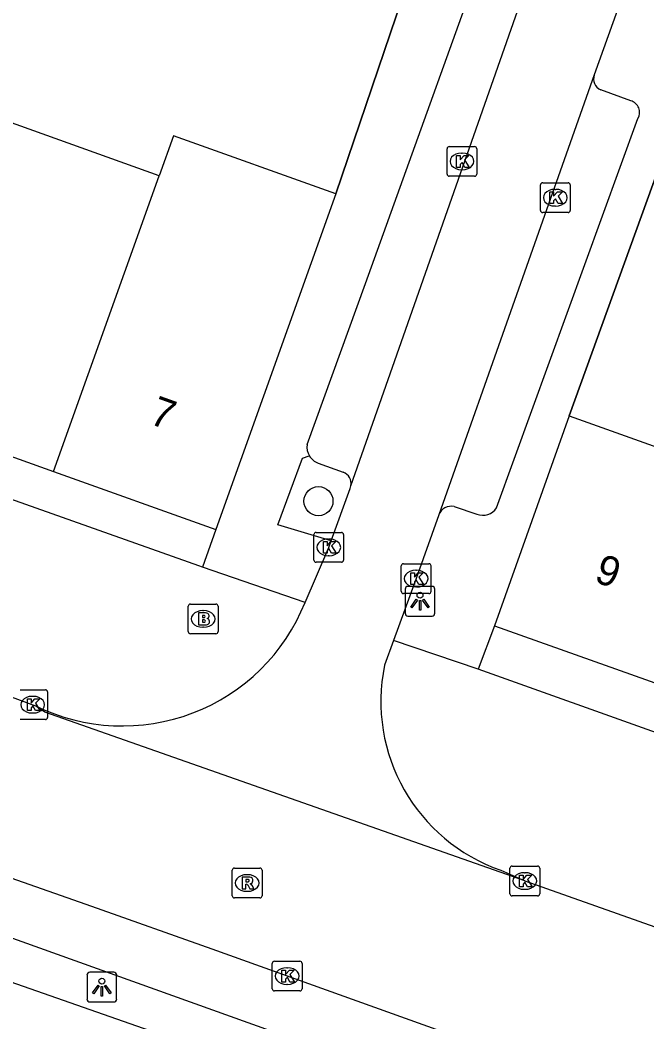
# Model space of a CAD drawing. Extents: x 159822 to 160765, y 380693 to 381634.
# Drawn here: x 160118.63 to 160139.7, y 381142.93 to 381176.59 of the extents above; entities that cross this region are included whole.
import ezdxf

# ---------------------------------------------------------------- set-up
doc = ezdxf.new("R2010")
doc.units = 0
for name, color, linetype in [('IMGEO_Boom', 7, 'Continuous'), ('IMGEO_Brandkraan', 7, 'Continuous'), ('IMGEO_Kolk', 7, 'Continuous'), ('IMGEO_Lichtpunt', 7, 'Continuous'), ('IMGEO_Muur', 7, 'Continuous'), ('IMGEO_Pand', 7, 'Continuous'), ('IMGEO_Pand_nummerreeks', 7, 'Continuous'), ('IMGEO_Parkeervlak_open', 7, 'Continuous'), ('IMGEO_Rijbaan_lokaal_open', 7, 'Continuous'), ('IMGEO_Rioolput', 7, 'Continuous'), ('IMGEO_Voetpad_open', 7, 'Continuous')]:
    doc.layers.add(name, color=color, linetype=linetype)

msp = doc.modelspace()

# ---------------------------------------------------------------- linework, layer by layer
at = {"layer": 'IMGEO_Boom'}
msp.add_circle((160128.655, 381160.427), 0.489, dxfattribs=at)
at = {"layer": 'IMGEO_Brandkraan'}
for p, q in [((160124.282, 381156.046), (160124.282, 381156.898)), ((160124.357, 381156.972), (160125.209, 381156.972)), ((160124.77, 381156.752), (160124.795, 381156.752)), ((160125.283, 381156.898), (160125.283, 381156.046)), ((160124.793, 381156.192), (160124.768, 381156.192)), ((160125.209, 381155.972), (160124.357, 381155.972))]:
    msp.add_line(p, q, dxfattribs=at)
for points in [[(160124.282, 381156.046), (160124.282, 381156.898)], [(160124.357, 381156.972), (160125.209, 381156.972)], [(160125.283, 381156.898), (160125.283, 381156.046)], [(160124.63, 381156.672), (160124.63, 381156.272), (160124.843, 381156.272)], [(160124.861, 381156.672), (160124.63, 381156.672)], [(160124.809, 381156.591), (160124.755, 381156.591), (160124.755, 381156.515)], [(160124.755, 381156.515), (160124.808, 381156.515)], [(160124.817, 381156.439), (160124.755, 381156.439), (160124.755, 381156.358)], [(160124.755, 381156.358), (160124.817, 381156.358)], [(160125.209, 381155.972), (160124.357, 381155.972)]]:
    msp.add_lwpolyline(points, dxfattribs=at)
for centre, radius, start, end in [((160124.359, 381156.896), 0.0765, 91.552, 178.448), ((160124.359, 381156.896), 0.0765, 91.552, 178.448), ((160125.207, 381156.896), 0.0765, 1.552, 88.448), ((160125.207, 381156.896), 0.0765, 1.552, 88.448), ((160124.81, 381156.553), 0.0379, 267.8285, 90.9355), ((160124.818, 381156.398), 0.0404, 269.8759, 90.5077), ((160124.865, 381156.527), 0.145, 59.4692, 91.5367), ((160124.89, 381156.574), 0.0922, 285.5137, 58.1501), ((160124.895, 381156.382), 0.105, 301.3115, 78.989), ((160124.849, 381156.523), 0.251, 268.6676, 293.5347), ((160124.359, 381156.048), 0.0765, 181.552, 268.448), ((160124.359, 381156.048), 0.0765, 181.552, 268.448), ((160125.207, 381156.048), 0.0765, 271.552, 358.448), ((160125.207, 381156.048), 0.0765, 271.552, 358.448)]:
    msp.add_arc(centre, radius, start, end, dxfattribs=at)
for centre, major_axis, ratio, start_param, end_param in [((160124.769, 381156.472), (-0.387, 0.002), 0.722429, 4.712389, 7.853982), ((160124.794, 381156.472), (-0.39, 0.002), 0.717154, 1.570796, 4.712389)]:
    msp.add_ellipse(centre, major_axis=major_axis, ratio=ratio, start_param=start_param, end_param=end_param, dxfattribs=at)
at = {"layer": 'IMGEO_Kolk'}
for p, q in [((160132.977, 381171.413), (160132.977, 381172.265)), ((160133.052, 381172.339), (160133.904, 381172.339)), ((160133.978, 381172.265), (160133.978, 381171.413)), ((160133.465, 381172.119), (160133.49, 381172.119)), ((160133.488, 381171.559), (160133.463, 381171.559)), ((160133.904, 381171.339), (160133.052, 381171.339)), ((160136.116, 381170.195), (160136.116, 381171.047)), ((160136.191, 381171.121), (160137.043, 381171.121)), ((160136.604, 381170.901), (160136.629, 381170.901)), ((160137.117, 381171.047), (160137.117, 381170.195)), ((160136.627, 381170.341), (160136.602, 381170.341)), ((160137.043, 381170.121), (160136.191, 381170.121)), ((160128.502, 381158.45), (160128.502, 381159.302)), ((160128.577, 381159.376), (160129.429, 381159.376)), ((160128.99, 381159.156), (160129.015, 381159.156)), ((160129.503, 381159.302), (160129.503, 381158.45)), ((160129.013, 381158.596), (160128.988, 381158.596)), ((160129.429, 381158.376), (160128.577, 381158.376)), ((160131.437, 381157.399), (160131.437, 381158.251)), ((160131.512, 381158.325), (160132.364, 381158.325)), ((160131.925, 381158.105), (160131.95, 381158.105)), ((160132.438, 381158.251), (160132.438, 381157.399)), ((160131.948, 381157.545), (160131.923, 381157.545)), ((160132.364, 381157.325), (160131.512, 381157.325)), ((160118.628, 381154.092), (160119.48, 381154.092)), ((160119.041, 381153.872), (160119.066, 381153.872)), ((160119.554, 381154.018), (160119.554, 381153.166)), ((160119.48, 381153.092), (160118.628, 381153.092)), ((160119.064, 381153.312), (160119.039, 381153.312)), ((160135.089, 381147.243), (160135.089, 381148.095)), ((160135.164, 381148.169), (160136.016, 381148.169)), ((160136.09, 381148.095), (160136.09, 381147.243)), ((160135.577, 381147.949), (160135.602, 381147.949)), ((160135.6, 381147.389), (160135.575, 381147.389)), ((160136.016, 381147.169), (160135.164, 381147.169)), ((160127.179, 381144.976), (160128.031, 381144.976)), ((160127.104, 381144.05), (160127.104, 381144.902)), ((160127.592, 381144.756), (160127.617, 381144.756)), ((160128.105, 381144.902), (160128.105, 381144.05)), ((160128.031, 381143.976), (160127.179, 381143.976)), ((160127.615, 381144.196), (160127.59, 381144.196))]:
    msp.add_line(p, q, dxfattribs=at)
for points in [[(160132.977, 381171.413), (160132.977, 381172.265)], [(160133.052, 381172.339), (160133.904, 381172.339)], [(160133.978, 381172.265), (160133.978, 381171.413)], [(160133.298, 381172.039), (160133.421, 381172.039), (160133.421, 381171.888), (160133.551, 381172.039), (160133.715, 381172.039), (160133.569, 381171.888), (160133.722, 381171.639), (160133.57, 381171.639), (160133.485, 381171.803), (160133.421, 381171.736), (160133.421, 381171.639), (160133.298, 381171.639), (160133.298, 381172.039)], [(160133.904, 381171.339), (160133.052, 381171.339)], [(160136.116, 381170.195), (160136.116, 381171.047)], [(160136.191, 381171.121), (160137.043, 381171.121)], [(160137.117, 381171.047), (160137.117, 381170.195)], [(160136.437, 381170.821), (160136.56, 381170.821), (160136.56, 381170.67), (160136.69, 381170.821), (160136.854, 381170.821), (160136.708, 381170.67), (160136.861, 381170.421), (160136.709, 381170.421), (160136.624, 381170.585), (160136.56, 381170.518), (160136.56, 381170.421), (160136.437, 381170.421), (160136.437, 381170.821)], [(160137.043, 381170.121), (160136.191, 381170.121)], [(160128.502, 381158.45), (160128.502, 381159.302)], [(160128.577, 381159.376), (160129.429, 381159.376)], [(160129.503, 381159.302), (160129.503, 381158.45)], [(160128.823, 381159.076), (160128.946, 381159.076), (160128.946, 381158.925), (160129.076, 381159.076), (160129.24, 381159.076), (160129.094, 381158.925), (160129.247, 381158.676), (160129.095, 381158.676), (160129.01, 381158.84), (160128.946, 381158.773), (160128.946, 381158.676), (160128.823, 381158.676), (160128.823, 381159.076)], [(160129.429, 381158.376), (160128.577, 381158.376)], [(160131.437, 381157.399), (160131.437, 381158.251)], [(160131.512, 381158.325), (160132.364, 381158.325)], [(160132.438, 381158.251), (160132.438, 381157.399)], [(160131.758, 381158.025), (160131.881, 381158.025), (160131.881, 381157.874), (160132.011, 381158.025), (160132.175, 381158.025), (160132.029, 381157.874), (160132.182, 381157.625), (160132.03, 381157.625), (160131.945, 381157.789), (160131.881, 381157.722), (160131.881, 381157.625), (160131.758, 381157.625), (160131.758, 381158.025)], [(160132.364, 381157.325), (160131.512, 381157.325)], [(160118.628, 381154.092), (160119.48, 381154.092)], [(160118.874, 381153.792), (160118.997, 381153.792), (160118.997, 381153.641), (160119.127, 381153.792), (160119.291, 381153.792), (160119.145, 381153.641), (160119.298, 381153.392), (160119.146, 381153.392), (160119.061, 381153.556), (160118.997, 381153.489), (160118.997, 381153.392), (160118.874, 381153.392), (160118.874, 381153.792)], [(160119.554, 381154.018), (160119.554, 381153.166)], [(160119.48, 381153.092), (160118.628, 381153.092)], [(160135.089, 381147.243), (160135.089, 381148.095)], [(160135.164, 381148.169), (160136.016, 381148.169)], [(160136.09, 381148.095), (160136.09, 381147.243)], [(160135.41, 381147.869), (160135.533, 381147.869), (160135.533, 381147.718), (160135.663, 381147.869), (160135.827, 381147.869), (160135.681, 381147.718), (160135.834, 381147.469), (160135.682, 381147.469), (160135.597, 381147.633), (160135.533, 381147.566), (160135.533, 381147.469), (160135.41, 381147.469), (160135.41, 381147.869)], [(160136.016, 381147.169), (160135.164, 381147.169)], [(160127.179, 381144.976), (160128.031, 381144.976)], [(160127.104, 381144.05), (160127.104, 381144.902)], [(160127.425, 381144.676), (160127.548, 381144.676), (160127.548, 381144.525), (160127.678, 381144.676), (160127.842, 381144.676), (160127.696, 381144.525), (160127.849, 381144.276), (160127.697, 381144.276), (160127.612, 381144.44), (160127.548, 381144.373), (160127.548, 381144.276), (160127.425, 381144.276), (160127.425, 381144.676)], [(160128.105, 381144.902), (160128.105, 381144.05)], [(160128.031, 381143.976), (160127.179, 381143.976)]]:
    msp.add_lwpolyline(points, dxfattribs=at)
for centre, start, end in [((160133.054, 381172.263), 91.552, 178.448), ((160133.054, 381172.263), 91.552, 178.448), ((160133.902, 381172.263), 1.552, 88.448), ((160133.902, 381172.263), 1.552, 88.448), ((160133.054, 381171.415), 181.552, 268.448), ((160133.054, 381171.415), 181.552, 268.448), ((160133.902, 381171.415), 271.552, 358.448), ((160133.902, 381171.415), 271.552, 358.448), ((160136.193, 381171.045), 91.552, 178.448), ((160136.193, 381171.045), 91.552, 178.448), ((160137.041, 381171.045), 1.552, 88.448), ((160137.041, 381171.045), 1.552, 88.448), ((160136.193, 381170.197), 181.552, 268.448), ((160136.193, 381170.197), 181.552, 268.448), ((160137.041, 381170.197), 271.552, 358.448), ((160137.041, 381170.197), 271.552, 358.448), ((160128.579, 381159.3), 91.552, 178.448), ((160128.579, 381159.3), 91.552, 178.448), ((160129.427, 381159.3), 1.552, 88.448), ((160129.427, 381159.3), 1.552, 88.448), ((160128.579, 381158.452), 181.552, 268.448), ((160128.579, 381158.452), 181.552, 268.448), ((160129.427, 381158.452), 271.552, 358.448), ((160129.427, 381158.452), 271.552, 358.448), ((160131.514, 381158.249), 91.552, 178.448), ((160131.514, 381158.249), 91.552, 178.448), ((160132.362, 381158.249), 1.552, 88.448), ((160132.362, 381158.249), 1.552, 88.448), ((160131.514, 381157.401), 181.552, 268.448), ((160131.514, 381157.401), 181.552, 268.448), ((160132.362, 381157.401), 271.552, 358.448), ((160132.362, 381157.401), 271.552, 358.448), ((160119.478, 381154.016), 1.552, 88.448), ((160119.478, 381154.016), 1.552, 88.448), ((160119.478, 381153.168), 271.552, 358.448), ((160119.478, 381153.168), 271.552, 358.448), ((160135.166, 381148.093), 91.552, 178.448), ((160135.166, 381148.093), 91.552, 178.448), ((160136.014, 381148.093), 1.552, 88.448), ((160136.014, 381148.093), 1.552, 88.448), ((160135.166, 381147.245), 181.552, 268.448), ((160135.166, 381147.245), 181.552, 268.448), ((160136.014, 381147.245), 271.552, 358.448), ((160136.014, 381147.245), 271.552, 358.448), ((160127.181, 381144.9), 91.552, 178.448), ((160127.181, 381144.9), 91.552, 178.448), ((160128.029, 381144.9), 1.552, 88.448), ((160128.029, 381144.9), 1.552, 88.448), ((160127.181, 381144.052), 181.552, 268.448), ((160127.181, 381144.052), 181.552, 268.448), ((160128.029, 381144.052), 271.552, 358.448), ((160128.029, 381144.052), 271.552, 358.448)]:
    msp.add_arc(centre, 0.0765, start, end, dxfattribs=at)
for centre, major_axis, ratio, start_param, end_param in [((160133.464, 381171.839), (-0.387, 0.002), 0.722429, 4.712389, 7.853982), ((160133.489, 381171.839), (-0.39, 0.002), 0.717154, 1.570796, 4.712389), ((160136.603, 381170.621), (-0.387, 0.002), 0.722429, 4.712389, 7.853982), ((160136.628, 381170.621), (-0.39, 0.002), 0.717154, 1.570796, 4.712389), ((160128.989, 381158.876), (-0.387, 0.002), 0.722429, 4.712389, 7.853982), ((160129.014, 381158.876), (-0.39, 0.002), 0.717154, 1.570796, 4.712389), ((160131.924, 381157.825), (-0.387, 0.002), 0.722429, 4.712389, 7.853982), ((160131.949, 381157.825), (-0.39, 0.002), 0.717154, 1.570796, 4.712389), ((160119.04, 381153.592), (-0.387, 0.002), 0.722429, 4.712389, 7.853982), ((160119.065, 381153.592), (-0.39, 0.002), 0.717154, 1.570796, 4.712389), ((160135.576, 381147.669), (-0.387, 0.002), 0.722429, 4.712389, 7.853982), ((160135.601, 381147.669), (-0.39, 0.002), 0.717154, 1.570796, 4.712389), ((160127.591, 381144.476), (-0.387, 0.002), 0.722429, 4.712389, 7.853982), ((160127.616, 381144.476), (-0.39, 0.002), 0.717154, 1.570796, 4.712389)]:
    msp.add_ellipse(centre, major_axis=major_axis, ratio=ratio, start_param=start_param, end_param=end_param, dxfattribs=at)
at = {"layer": 'IMGEO_Lichtpunt'}
for p, q in [((160131.571, 381157.47), (160131.571, 381156.663)), ((160131.571, 381157.47), (160131.571, 381156.663)), ((160132.473, 381157.565), (160131.665, 381157.565)), ((160132.473, 381157.565), (160131.665, 381157.565)), ((160132.567, 381156.663), (160132.567, 381157.47)), ((160132.567, 381156.663), (160132.567, 381157.47)), ((160131.665, 381156.569), (160132.473, 381156.569)), ((160131.665, 381156.569), (160132.473, 381156.569)), ((160120.879, 381144.508), (160120.879, 381143.701)), ((160120.879, 381144.508), (160120.879, 381143.701)), ((160121.781, 381144.603), (160120.973, 381144.603)), ((160121.781, 381144.603), (160120.973, 381144.603)), ((160121.875, 381143.701), (160121.875, 381144.508)), ((160121.875, 381143.701), (160121.875, 381144.508)), ((160120.973, 381143.607), (160121.781, 381143.607)), ((160120.973, 381143.607), (160121.781, 381143.607))]:
    msp.add_line(p, q, dxfattribs=at)
for points in [[(160131.945, 381157.134), (160131.984, 381157.106), (160131.796, 381156.844), (160131.758, 381156.871), (160131.945, 381157.134)], [(160132.047, 381157.086), (160132.094, 381157.086), (160132.094, 381156.764), (160132.047, 381156.764), (160132.047, 381157.086)], [(160132.157, 381157.106), (160132.195, 381157.133), (160132.382, 381156.871), (160132.343, 381156.843), (160132.157, 381157.106)], [(160121.253, 381144.172), (160121.292, 381144.144), (160121.104, 381143.882), (160121.066, 381143.909), (160121.253, 381144.172)], [(160121.355, 381144.124), (160121.402, 381144.124), (160121.402, 381143.802), (160121.355, 381143.802), (160121.355, 381144.124)], [(160121.465, 381144.144), (160121.503, 381144.171), (160121.69, 381143.909), (160121.651, 381143.881), (160121.465, 381144.144)]]:
    msp.add_lwpolyline(points, dxfattribs=at)
for centre in [(160132.07, 381157.268), (160121.378, 381144.306)]:
    msp.add_circle(centre, 0.0994, dxfattribs=at)
for centre, start, end in [((160131.665, 381157.47), 90, 180), ((160131.665, 381157.47), 90, 180), ((160132.473, 381157.47), 0, 90), ((160132.473, 381157.47), 0, 90), ((160131.665, 381156.663), 180, 270), ((160131.665, 381156.663), 180, 270), ((160132.473, 381156.663), 270, 0), ((160132.473, 381156.663), 270, 360), ((160120.973, 381144.508), 90, 180), ((160120.973, 381144.508), 90, 180), ((160121.781, 381144.508), 0, 90), ((160121.781, 381144.508), 0, 90), ((160120.973, 381143.701), 180, 270), ((160120.973, 381143.701), 180, 270), ((160121.781, 381143.701), 270, 0), ((160121.781, 381143.701), 270, 360)]:
    msp.add_arc(centre, 0.0946, start, end, dxfattribs=at)
at = {"layer": 'IMGEO_Muur'}
for points in [[(160129.244, 381170.748), (160131.673, 381177.921)], [(160137.079, 381163.29), (160140.795, 381173.569)]]:
    msp.add_lwpolyline(points, dxfattribs=at)
at = {"layer": 'IMGEO_Pand'}
for points in [[(160123.301, 381171.353), (160117.765, 381173.333), (160116.76, 381170.522)], [(160129.244, 381170.748), (160123.783, 381172.701), (160123.301, 381171.353)], [(160119.752, 381161.429), (160123.301, 381171.353)], [(160129.244, 381170.748), (160125.213, 381159.476)], [(160114.216, 381163.408), (160119.752, 381161.429)], [(160137.079, 381163.29), (160134.567, 381156.243)], [(160137.079, 381163.29), (160141.789, 381161.611), (160142.658, 381161.3)], [(160119.752, 381161.429), (160125.213, 381159.476)], [(160134.567, 381156.243), (160140.147, 381154.254)]]:
    msp.add_lwpolyline(points, dxfattribs=at)
at = {"layer": 'IMGEO_Parkeervlak_open'}
msp.add_lwpolyline([(160128.646, 381161.704), (160129.491, 381161.399)], dxfattribs=at)
for centre, radius, start, end in [((160128.851, 381162.251), 0.584, 210.7946, 249.4805), ((160129.342, 381161.014), 0.413, 350.1632, 68.7554)]:
    msp.add_arc(centre, radius, start, end, dxfattribs=at)
at = {"layer": 'IMGEO_Rijbaan_lokaal_open'}
for points in [[(160129.748, 381160.944), (160136.536, 381180.276)], [(160139.551, 381179.287), (160137.923, 381174.746)], [(160137.923, 381174.746), (160132.696, 381159.965)], [(160129.085, 381159.092), (160129.721, 381160.851)], [(160132.696, 381159.965), (160131.938, 381157.825), (160131.18, 381155.746)], [(160086.112, 381159.128), (160093.302, 381156.554), (160121.03, 381146.824), (160125.069, 381145.386), (160156.523, 381134.111)], [(160128.206, 381157.021), (160129.003, 381158.876), (160129.085, 381159.092)], [(160131.18, 381155.746), (160130.876, 381154.914)], [(160118.335, 381153.851), (160119.152, 381153.556)], [(160135.586, 381147.67), (160119.463, 381153.345), (160119.152, 381153.556)], [(160134.786, 381148.029), (160135.586, 381147.67)], [(160135.586, 381147.67), (160205.469, 381122.967), (160205.8, 381122.85)]]:
    msp.add_lwpolyline(points, dxfattribs=at)
for centre, radius, start, end in [((160129.293, 381161.026), 0.463, 337.8043, 349.8172), ((160122.071, 381159.49), 6.613, 243.8097, 338.0744), ((160136.759, 381153.702), 6.006, 168.358, 250.8266)]:
    msp.add_arc(centre, radius, start, end, dxfattribs=at)
at = {"layer": 'IMGEO_Rioolput'}
for p, q in [((160125.759, 381147.176), (160125.759, 381148.028)), ((160125.834, 381148.102), (160126.686, 381148.102)), ((160126.76, 381148.028), (160126.76, 381147.176)), ((160126.247, 381147.882), (160126.272, 381147.882)), ((160126.27, 381147.322), (160126.245, 381147.322)), ((160126.686, 381147.102), (160125.834, 381147.102))]:
    msp.add_line(p, q, dxfattribs=at)
for points in [[(160125.759, 381147.176), (160125.759, 381148.028)], [(160125.834, 381148.102), (160126.686, 381148.102)], [(160126.76, 381148.028), (160126.76, 381147.176)], [(160126.348, 381147.8), (160126.096, 381147.802), (160126.096, 381147.402)], [(160126.274, 381147.721), (160126.22, 381147.721), (160126.22, 381147.64)], [(160126.096, 381147.402), (160126.22, 381147.402), (160126.22, 381147.564), (160126.231, 381147.564)], [(160126.22, 381147.64), (160126.272, 381147.64)], [(160126.278, 381147.535), (160126.349, 381147.402), (160126.489, 381147.402), (160126.424, 381147.528)], [(160126.686, 381147.102), (160125.834, 381147.102)]]:
    msp.add_lwpolyline(points, dxfattribs=at)
for centre, radius, start, end in [((160125.836, 381148.026), 0.0765, 91.552, 178.448), ((160125.836, 381148.026), 0.0765, 91.552, 178.448), ((160126.684, 381148.026), 0.0765, 1.552, 88.448), ((160126.684, 381148.026), 0.0765, 1.552, 88.448), ((160126.28, 381147.625), 0.0964, 77.0061, 93.1865), ((160126.294, 381147.682), 0.0378, 276.6634, 79.6772), ((160126.347, 381147.69), 0.109, 350.3612, 89.416), ((160126.345, 381147.69), 0.112, 277.5842, 350.9817), ((160126.23, 381147.511), 0.0533, 26.0293, 88.6989), ((160126.256, 381147.829), 0.19, 274.7715, 282.9687), ((160126.329, 381147.475), 0.108, 29.5134, 73.7905), ((160125.836, 381147.178), 0.0765, 181.552, 268.448), ((160125.836, 381147.178), 0.0765, 181.552, 268.448), ((160126.684, 381147.178), 0.0765, 271.552, 358.448), ((160126.684, 381147.178), 0.0765, 271.552, 358.448)]:
    msp.add_arc(centre, radius, start, end, dxfattribs=at)
for centre, major_axis, ratio, start_param, end_param in [((160126.246, 381147.602), (-0.387, 0.002), 0.722429, 4.712389, 7.853982), ((160126.271, 381147.602), (-0.39, 0.002), 0.717154, 1.570796, 4.712389)]:
    msp.add_ellipse(centre, major_axis=major_axis, ratio=ratio, start_param=start_param, end_param=end_param, dxfattribs=at)
at = {"layer": 'IMGEO_Voetpad_open'}
for points in [[(160128.272, 381162.329), (160130.24, 381167.741), (160135.047, 381181.09)], [(160131.673, 381177.921), (160129.244, 381170.748)], [(160139.15, 381173.873), (160138.141, 381174.242)], [(160140.795, 381173.569), (160137.079, 381163.29)], [(160134.64, 381160.204), (160139.391, 381173.277)], [(160124.76, 381158.209), (160124.638, 381158.251), (160102.952, 381165.934), (160103.428, 381167.265)], [(160129.085, 381159.092), (160127.292, 381159.634), (160128.116, 381161.877), (160128.349, 381161.952)], [(160133.22, 381160.243), (160133.982, 381159.991)], [(160125.213, 381159.476), (160124.76, 381158.209)], [(160128.206, 381157.021), (160124.76, 381158.209)], [(160087.314, 381156.924), (160087.892, 381156.711), (160092.727, 381155.009), (160099.732, 381152.417), (160127.037, 381142.646), (160153.569, 381133.339)], [(160134.567, 381156.243), (160134.027, 381154.785)], [(160134.027, 381154.785), (160131.18, 381155.746)], [(160177.694, 381139.196), (160134.027, 381154.785)], [(160110.112, 381146.934), (160110.17, 381147.13), (160135.606, 381138.24)]]:
    msp.add_lwpolyline(points, dxfattribs=at)
for centre, radius, start, end in [((160138.307, 381174.613), 0.406, 160.8667, 245.9141), ((160139.041, 381173.482), 0.406, 329.6308, 74.4023), ((160128.859, 381162.252), 0.591, 172.5619, 210.5252), ((160133.116, 381159.806), 0.449, 76.6465, 159.2485), ((160134.18, 381160.501), 0.547, 248.7372, 327.1372)]:
    msp.add_arc(centre, radius, start, end, dxfattribs=at)

# ---------------------------------------------------------------- texts
at = {"layer": 'IMGEO_Pand_nummerreeks'}
for s, rotation, p in [('7', 340.3239, (160122.929, 381163.044)), ('9', 340.3824, (160137.882, 381157.736))]:
    msp.add_text(s, height=1, rotation=rotation, dxfattribs=at).set_placement(p)

doc.saveas('drawing.dxf')
